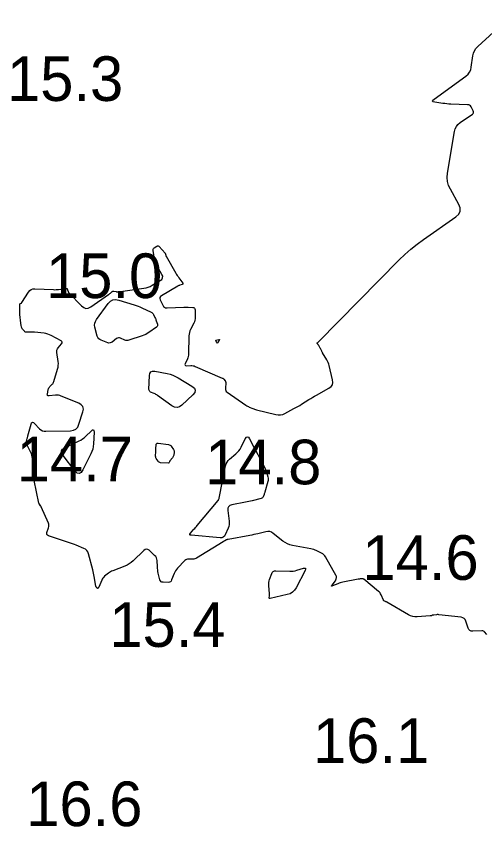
# Model space of a CAD drawing. Extents: x 1023796 to 1112670, y 656573 to 837340.
# Drawn here: x 1101598.8 to 1101651.2, y 687556.2 to 687647 of the extents above; entities that cross this region are included whole.
import ezdxf

# ---------------------------------------------------------------- set-up
doc = ezdxf.new("R2010")
doc.units = 0
doc.layers.add('V-CHAN-CONT-15FT', color=7, linetype='Continuous')
doc.layers.add('V-TOPO-SOUN', color=7, linetype='Continuous')

msp = doc.modelspace()

# ---------------------------------------------------------------- linework, layer by layer
at = {"layer": 'V-CHAN-CONT-15FT'}
msp.add_lwpolyline([(1101651.422, 687577.726), (1101651.183, 687578.01), (1101651.12, 687578.071), (1101651.047, 687578.114), (1101650.967, 687578.138), (1101650.879, 687578.142), (1101649.859, 687578.093), (1101649.675, 687578.108), (1101649.526, 687578.174), (1101649.412, 687578.289), (1101649.332, 687578.455), (1101649.08, 687579.224), (1101649, 687579.395), (1101648.885, 687579.523), (1101648.737, 687579.61), (1101648.553, 687579.654), (1101646.068, 687579.945), (1101646.003, 687579.951), (1101645.938, 687579.953), (1101645.874, 687579.951), (1101645.809, 687579.946), (1101645.489, 687579.909), (1101645.455, 687579.905), (1101645.421, 687579.898), (1101645.387, 687579.89), (1101645.354, 687579.88), (1101645.222, 687579.836), (1101645.189, 687579.826), (1101645.155, 687579.818), (1101645.121, 687579.812), (1101645.087, 687579.809), (1101643.63, 687579.698), (1101643.38, 687579.698), (1101643.138, 687579.734), (1101642.905, 687579.808), (1101642.681, 687579.919), (1101640.249, 687581.35), (1101640.215, 687581.369), (1101640.18, 687581.387), (1101640.144, 687581.404), (1101640.108, 687581.419), (1101639.963, 687581.476), (1101639.929, 687581.493), (1101639.901, 687581.515), (1101639.877, 687581.543), (1101639.859, 687581.576), (1101639.603, 687582.181), (1101639.549, 687582.29), (1101639.483, 687582.389), (1101639.406, 687582.48), (1101639.317, 687582.562), (1101637.672, 687583.91), (1101637.626, 687583.941), (1101637.578, 687583.961), (1101637.527, 687583.97), (1101637.472, 687583.97), (1101637.248, 687583.946), (1101637.192, 687583.94), (1101637.136, 687583.932), (1101637.08, 687583.923), (1101637.025, 687583.914), (1101635.305, 687583.593), (1101635.163, 687583.562), (1101635.024, 687583.523), (1101634.887, 687583.476), (1101634.753, 687583.421), (1101634.176, 687583.161), (1101634.089, 687583.13), (1101634.048, 687583.135), (1101634.053, 687583.176), (1101634.102, 687583.253), (1101634.477, 687583.745), (1101634.505, 687583.785), (1101634.528, 687583.828), (1101634.547, 687583.873), (1101634.561, 687583.92), (1101634.61, 687584.113), (1101634.618, 687584.161), (1101634.617, 687584.207), (1101634.606, 687584.253), (1101634.586, 687584.297), (1101633.372, 687586.424), (1101633.284, 687586.555), (1101633.18, 687586.668), (1101633.06, 687586.764), (1101632.924, 687586.843), (1101632.347, 687587.125), (1101632.201, 687587.19), (1101632.051, 687587.245), (1101631.899, 687587.29), (1101631.742, 687587.324), (1101629.694, 687587.703), (1101629.399, 687587.776), (1101629.12, 687587.882), (1101628.856, 687588.023), (1101628.608, 687588.198), (1101627.53, 687589.056), (1101627.342, 687589.177), (1101627.142, 687589.247), (1101626.932, 687589.267), (1101626.711, 687589.237), (1101625.804, 687589.018), (1101625.577, 687588.965), (1101625.349, 687588.915), (1101625.121, 687588.868), (1101624.892, 687588.824), (1101622.483, 687588.383), (1101622.431, 687588.372), (1101622.381, 687588.357), (1101622.331, 687588.338), (1101622.283, 687588.317), (1101622.093, 687588.222), (1101622.046, 687588.198), (1101621.999, 687588.172), (1101621.953, 687588.146), (1101621.907, 687588.118), (1101618.946, 687586.277), (1101618.843, 687586.223), (1101618.736, 687586.186), (1101618.625, 687586.166), (1101618.509, 687586.162), (1101618.036, 687586.182), (1101617.923, 687586.176), (1101617.818, 687586.147), (1101617.722, 687586.096), (1101617.636, 687586.022), (1101616.793, 687585.149), (1101616.677, 687585.017), (1101616.577, 687584.875), (1101616.492, 687584.723), (1101616.423, 687584.562), (1101616.152, 687583.833), (1101616.09, 687583.716), (1101616.006, 687583.633), (1101615.898, 687583.584), (1101615.766, 687583.568), (1101615.195, 687583.574), (1101615.066, 687583.592), (1101614.964, 687583.645), (1101614.889, 687583.732), (1101614.842, 687583.854), (1101614.656, 687584.611), (1101614.618, 687584.782), (1101614.589, 687584.954), (1101614.569, 687585.127), (1101614.556, 687585.302), (1101614.524, 687586.003), (1101614.501, 687586.171), (1101614.448, 687586.325), (1101614.364, 687586.465), (1101614.25, 687586.59), (1101613.628, 687587.162), (1101613.482, 687587.262), (1101613.337, 687587.294), (1101613.192, 687587.258), (1101613.048, 687587.154), (1101611.837, 687585.985), (1101611.625, 687585.799), (1101611.398, 687585.637), (1101611.155, 687585.5), (1101610.897, 687585.386), (1101609.563, 687584.876), (1101609.435, 687584.822), (1101609.313, 687584.757), (1101609.196, 687584.684), (1101609.085, 687584.6), (1101608.65, 687584.248), (1101608.548, 687584.155), (1101608.46, 687584.052), (1101608.385, 687583.938), (1101608.324, 687583.815), (1101607.987, 687583.011), (1101607.98, 687582.996), (1101607.971, 687582.981), (1101607.961, 687582.967), (1101607.95, 687582.954), (1101607.901, 687582.904), (1101607.889, 687582.895), (1101607.877, 687582.892), (1101607.865, 687582.895), (1101607.853, 687582.904), (1101607.793, 687582.965), (1101607.78, 687582.979), (1101607.767, 687582.994), (1101607.754, 687583.008), (1101607.741, 687583.023), (1101607.692, 687583.084), (1101607.681, 687583.1), (1101607.672, 687583.117), (1101607.666, 687583.135), (1101607.661, 687583.153), (1101607.483, 687584.233), (1101607.451, 687584.419), (1101607.413, 687584.604), (1101607.371, 687584.788), (1101607.325, 687584.971), (1101606.85, 687586.768), (1101606.773, 687586.97), (1101606.658, 687587.139), (1101606.505, 687587.275), (1101606.314, 687587.377), (1101605.474, 687587.719), (1101605.263, 687587.803), (1101605.052, 687587.884), (1101604.839, 687587.961), (1101604.624, 687588.035), (1101602.374, 687588.797), (1101602.263, 687588.853), (1101602.197, 687588.931), (1101602.175, 687589.031), (1101602.197, 687589.153), (1101602.374, 687589.684), (1101602.406, 687589.816), (1101602.412, 687589.947), (1101602.394, 687590.077), (1101602.35, 687590.206), (1101601.552, 687592.028), (1101601.536, 687592.062), (1101601.517, 687592.094), (1101601.496, 687592.125), (1101601.473, 687592.154), (1101601.342, 687592.308), (1101601.335, 687592.317), (1101601.328, 687592.328), (1101601.324, 687592.339), (1101601.32, 687592.351), (1101601.308, 687592.4), (1101601.305, 687592.412), (1101601.302, 687592.424), (1101601.299, 687592.436), (1101601.297, 687592.448), (1101600.762, 687594.984), (1101600.748, 687595.059), (1101600.737, 687595.134), (1101600.729, 687595.209), (1101600.724, 687595.285), (1101600.711, 687595.597), (1101600.708, 687595.67), (1101600.704, 687595.742), (1101600.7, 687595.815), (1101600.695, 687595.887), (1101600.674, 687596.177), (1101600.669, 687596.25), (1101600.663, 687596.322), (1101600.658, 687596.394), (1101600.652, 687596.467), (1101600.577, 687597.446), (1101600.555, 687597.624), (1101600.516, 687597.797), (1101600.461, 687597.966), (1101600.389, 687598.13), (1101599.92, 687599.076), (1101599.914, 687599.089), (1101599.908, 687599.101), (1101599.903, 687599.114), (1101599.897, 687599.127), (1101599.877, 687599.179), (1101599.873, 687599.193), (1101599.871, 687599.206), (1101599.872, 687599.219), (1101599.874, 687599.233), (1101599.984, 687599.666), (1101600.004, 687599.743), (1101600.023, 687599.82), (1101600.044, 687599.896), (1101600.064, 687599.973), (1101600.417, 687601.274), (1101600.482, 687601.429), (1101600.569, 687601.497), (1101600.677, 687601.478), (1101600.808, 687601.373), (1101601.376, 687600.777), (1101601.525, 687600.647), (1101601.691, 687600.556), (1101601.873, 687600.503), (1101602.07, 687600.489), (1101604.83, 687600.555), (1101605.163, 687600.606), (1101605.432, 687600.742), (1101605.637, 687600.963), (1101605.778, 687601.269), (1101606.213, 687602.662), (1101606.267, 687602.984), (1101606.208, 687603.254), (1101606.038, 687603.471), (1101605.756, 687603.636), (1101603.79, 687604.44), (1101603.638, 687604.492), (1101603.482, 687604.525), (1101603.324, 687604.537), (1101603.163, 687604.53), (1101602.424, 687604.453), (1101602.324, 687604.456), (1101602.26, 687604.492), (1101602.231, 687604.56), (1101602.238, 687604.66), (1101602.349, 687605.172), (1101602.375, 687605.26), (1101602.413, 687605.342), (1101602.462, 687605.418), (1101602.523, 687605.488), (1101602.79, 687605.752), (1101602.852, 687605.821), (1101602.904, 687605.896), (1101602.946, 687605.977), (1101602.977, 687606.064), (1101603.39, 687607.453), (1101603.44, 687607.664), (1101603.466, 687607.876), (1101603.469, 687608.089), (1101603.448, 687608.304), (1101603.295, 687609.307), (1101603.287, 687609.45), (1101603.31, 687609.583), (1101603.362, 687609.709), (1101603.445, 687609.825), (1101603.835, 687610.274), (1101603.904, 687610.381), (1101603.916, 687610.477), (1101603.87, 687610.563), (1101603.768, 687610.638), (1101602.672, 687611.222), (1101602.481, 687611.312), (1101602.284, 687611.384), (1101602.082, 687611.437), (1101601.873, 687611.471), (1101600.811, 687611.596), (1101600.708, 687611.606), (1101600.604, 687611.611), (1101600.5, 687611.611), (1101600.395, 687611.607), (1101599.921, 687611.579), (1101599.849, 687611.582), (1101599.783, 687611.601), (1101599.725, 687611.636), (1101599.673, 687611.686), (1101599.457, 687611.944), (1101599.423, 687611.99), (1101599.395, 687612.039), (1101599.374, 687612.091), (1101599.358, 687612.146), (1101599.309, 687612.372), (1101599.298, 687612.429), (1101599.288, 687612.485), (1101599.28, 687612.543), (1101599.273, 687612.6), (1101599.169, 687613.586), (1101599.158, 687613.708), (1101599.152, 687613.83), (1101599.15, 687613.951), (1101599.152, 687614.073), (1101599.176, 687614.758), (1101599.179, 687614.779), (1101599.188, 687614.797), (1101599.203, 687614.81), (1101599.222, 687614.819), (1101599.312, 687614.848), (1101599.334, 687614.857), (1101599.353, 687614.869), (1101599.369, 687614.884), (1101599.383, 687614.903), (1101600.12, 687616.083), (1101600.261, 687616.26), (1101600.431, 687616.382), (1101600.628, 687616.45), (1101600.853, 687616.465), (1101602.946, 687616.354), (1101603.083, 687616.351), (1101603.219, 687616.354), (1101603.356, 687616.364), (1101603.491, 687616.381), (1101604.27, 687616.5), (1101604.288, 687616.502), (1101604.306, 687616.503), (1101604.324, 687616.502), (1101604.342, 687616.5), (1101604.414, 687616.487), (1101604.431, 687616.483), (1101604.444, 687616.474), (1101604.455, 687616.463), (1101604.463, 687616.447), (1101604.622, 687616.03), (1101604.625, 687616.023), (1101604.628, 687616.017), (1101604.631, 687616.011), (1101604.634, 687616.005), (1101604.649, 687615.982), (1101604.653, 687615.977), (1101604.658, 687615.971), (1101604.662, 687615.966), (1101604.667, 687615.961), (1101606.07, 687614.524), (1101606.311, 687614.337), (1101606.562, 687614.258), (1101606.823, 687614.287), (1101607.095, 687614.425), (1101609.1, 687615.81), (1101609.15, 687615.846), (1101609.2, 687615.884), (1101609.248, 687615.923), (1101609.294, 687615.964), (1101609.481, 687616.132), (1101609.528, 687616.166), (1101609.578, 687616.186), (1101609.632, 687616.193), (1101609.69, 687616.187), (1101609.926, 687616.136), (1101609.985, 687616.125), (1101610.045, 687616.12), (1101610.104, 687616.121), (1101610.164, 687616.126), (1101613.034, 687616.51), (1101613.285, 687616.556), (1101613.527, 687616.626), (1101613.762, 687616.721), (1101613.988, 687616.839), (1101614.879, 687617.363), (1101615.056, 687617.504), (1101615.146, 687617.668), (1101615.148, 687617.855), (1101615.063, 687618.064), (1101614.489, 687619.055), (1101614.4, 687619.227), (1101614.327, 687619.404), (1101614.271, 687619.587), (1101614.231, 687619.776), (1101614.071, 687620.751), (1101614.068, 687620.834), (1101614.087, 687620.908), (1101614.129, 687620.971), (1101614.193, 687621.024), (1101614.495, 687621.216), (1101614.568, 687621.25), (1101614.637, 687621.255), (1101614.703, 687621.231), (1101614.764, 687621.178), (1101615.41, 687620.446), (1101615.429, 687620.421), (1101615.445, 687620.394), (1101615.456, 687620.365), (1101615.464, 687620.334), (1101615.486, 687620.206), (1101615.493, 687620.175), (1101615.503, 687620.144), (1101615.515, 687620.115), (1101615.53, 687620.087), (1101616.631, 687618.187), (1101616.707, 687618.059), (1101616.786, 687617.934), (1101616.868, 687617.81), (1101616.953, 687617.689), (1101617.395, 687617.076), (1101617.421, 687617.026), (1101617.422, 687616.984), (1101617.396, 687616.952), (1101617.344, 687616.928), (1101617.083, 687616.853), (1101617.019, 687616.832), (1101616.956, 687616.807), (1101616.895, 687616.779), (1101616.835, 687616.746), (1101615.02, 687615.679), (1101614.903, 687615.586), (1101614.84, 687615.477), (1101614.831, 687615.351), (1101614.875, 687615.208), (1101615.16, 687614.604), (1101615.243, 687614.473), (1101615.35, 687614.382), (1101615.481, 687614.329), (1101615.636, 687614.317), (1101617.508, 687614.397), (1101617.635, 687614.401), (1101617.762, 687614.401), (1101617.89, 687614.399), (1101618.017, 687614.394), (1101618.526, 687614.366), (1101618.637, 687614.344), (1101618.717, 687614.292), (1101618.766, 687614.21), (1101618.784, 687614.098), (1101618.798, 687613.275), (1101618.79, 687613.098), (1101618.761, 687612.926), (1101618.709, 687612.76), (1101618.637, 687612.598), (1101618.274, 687611.909), (1101618.196, 687611.739), (1101618.139, 687611.563), (1101618.103, 687611.382), (1101618.088, 687611.195), (1101618.042, 687609.144), (1101618.032, 687609.003), (1101618.008, 687608.866), (1101617.97, 687608.733), (1101617.918, 687608.602), (1101617.667, 687608.051), (1101617.638, 687607.954), (1101617.652, 687607.885), (1101617.71, 687607.846), (1101617.811, 687607.836), (1101618.302, 687607.852), (1101618.424, 687607.849), (1101618.543, 687607.834), (1101618.66, 687607.805), (1101618.774, 687607.763), (1101621.823, 687606.457), (1101621.874, 687606.431), (1101621.92, 687606.4), (1101621.962, 687606.364), (1101622, 687606.322), (1101622.142, 687606.142), (1101622.173, 687606.095), (1101622.193, 687606.046), (1101622.205, 687605.993), (1101622.206, 687605.938), (1101622.166, 687605.281), (1101622.172, 687605.16), (1101622.207, 687605.052), (1101622.27, 687604.958), (1101622.362, 687604.878), (1101624.474, 687603.415), (1101624.563, 687603.357), (1101624.654, 687603.303), (1101624.748, 687603.254), (1101624.845, 687603.21), (1101625.237, 687603.043), (1101625.335, 687603.004), (1101625.435, 687602.968), (1101625.536, 687602.936), (1101625.639, 687602.908), (1101627.825, 687602.359), (1101628.087, 687602.317), (1101628.342, 687602.324), (1101628.592, 687602.38), (1101628.835, 687602.485), (1101629.844, 687603.027), (1101630.06, 687603.145), (1101630.273, 687603.267), (1101630.485, 687603.392), (1101630.694, 687603.521), (1101631.527, 687604.043), (1101631.737, 687604.172), (1101631.947, 687604.298), (1101632.16, 687604.422), (1101632.374, 687604.543), (1101633.755, 687605.31), (1101633.997, 687605.49), (1101634.148, 687605.71), (1101634.206, 687605.97), (1101634.173, 687606.271), (1101633.781, 687607.861), (1101633.734, 687608.024), (1101633.675, 687608.183), (1101633.605, 687608.337), (1101633.523, 687608.486), (1101633.053, 687609.271), (1101633.025, 687609.319), (1101632.998, 687609.368), (1101632.972, 687609.418), (1101632.948, 687609.468), (1101632.85, 687609.674), (1101632.826, 687609.722), (1101632.802, 687609.771), (1101632.776, 687609.819), (1101632.749, 687609.866), (1101632.619, 687610.092), (1101632.603, 687610.12), (1101632.585, 687610.147), (1101632.566, 687610.173), (1101632.546, 687610.198), (1101632.454, 687610.311), (1101632.442, 687610.33), (1101632.439, 687610.348), (1101632.445, 687610.365), (1101632.458, 687610.382), (1101632.528, 687610.449), (1101632.545, 687610.466), (1101632.563, 687610.483), (1101632.58, 687610.5), (1101632.597, 687610.518), (1101641.614, 687619.681), (1101642.256, 687620.305), (1101642.925, 687620.897), (1101643.621, 687621.457), (1101644.343, 687621.986), (1101647.967, 687624.512), (1101648.284, 687624.806), (1101648.443, 687625.137), (1101648.445, 687625.504), (1101648.289, 687625.907), (1101647.351, 687627.593), (1101647.156, 687628.021), (1101647.038, 687628.463), (1101646.999, 687628.919), (1101647.039, 687629.388), (1101647.809, 687634.069), (1101647.887, 687634.368), (1101648.019, 687634.634), (1101648.204, 687634.866), (1101648.443, 687635.064), (1101649.818, 687636.004), (1101649.904, 687636.082), (1101649.948, 687636.171), (1101649.949, 687636.269), (1101649.908, 687636.378), (1101649.661, 687636.833), (1101649.591, 687636.934), (1101649.504, 687637.007), (1101649.4, 687637.052), (1101649.279, 687637.07), (1101647.413, 687637.137), (1101647.186, 687637.148), (1101646.959, 687637.167), (1101646.734, 687637.192), (1101646.508, 687637.223), (1101645.609, 687637.363), (1101645.435, 687637.41), (1101645.364, 687637.482), (1101645.395, 687637.578), (1101645.528, 687637.699), (1101649.096, 687640.275), (1101649.327, 687640.477), (1101649.503, 687640.712), (1101649.626, 687640.978), (1101649.695, 687641.277), (1101649.864, 687642.536), (1101649.93, 687642.838), (1101650.045, 687643.116), (1101650.207, 687643.368), (1101650.417, 687643.595), (1101661.853, 687654.072)], dxfattribs=at)
for points in [[(1101612.393, 687614.506), (1101612.603, 687614.42), (1101612.81, 687614.326), (1101613.87, 687613.823), (1101613.951, 687613.777), (1101614.02, 687613.719), (1101614.078, 687613.65), (1101614.124, 687613.569), (1101614.287, 687613.224), (1101614.327, 687613.137), (1101614.364, 687613.049), (1101614.398, 687612.961), (1101614.431, 687612.871), (1101614.567, 687612.475), (1101614.585, 687612.384), (1101614.575, 687612.302), (1101614.536, 687612.229), (1101614.467, 687612.166), (1101613.602, 687611.554), (1101613.427, 687611.44), (1101613.245, 687611.339), (1101613.056, 687611.251), (1101612.86, 687611.177), (1101611.377, 687610.678), (1101611.255, 687610.649), (1101611.134, 687610.643), (1101611.014, 687610.662), (1101610.896, 687610.704), (1101610.425, 687610.921), (1101610.31, 687610.958), (1101610.198, 687610.962), (1101610.09, 687610.933), (1101609.986, 687610.87), (1101609.498, 687610.489), (1101609.38, 687610.417), (1101609.257, 687610.38), (1101609.127, 687610.377), (1101608.993, 687610.41), (1101608.259, 687610.681), (1101608.107, 687610.756), (1101607.984, 687610.86), (1101607.893, 687610.992), (1101607.832, 687611.151), (1101607.567, 687612.164), (1101607.532, 687612.386), (1101607.547, 687612.598), (1101607.611, 687612.801), (1101607.725, 687612.995), (1101609.049, 687614.805), (1101609.29, 687615.059), (1101609.566, 687615.209), (1101609.877, 687615.254), (1101610.222, 687615.194), (1101611.964, 687614.655), (1101612.18, 687614.584)], [(1101621.498, 687610.774), (1101621.5, 687610.747), (1101621.479, 687610.703), (1101621.279, 687610.389), (1101621.265, 687610.373), (1101621.252, 687610.368), (1101621.24, 687610.374), (1101621.228, 687610.391), (1101621.18, 687610.483), (1101621.168, 687610.505), (1101621.157, 687610.527), (1101621.146, 687610.549), (1101621.135, 687610.571), (1101621.091, 687610.659), (1101621.084, 687610.679), (1101621.086, 687610.694), (1101621.097, 687610.706), (1101621.117, 687610.713), (1101621.425, 687610.78), (1101621.473, 687610.785)], [(1101613.655, 687605.003), (1101613.621, 687605.086), (1101613.612, 687605.185), (1101613.667, 687606.729), (1101613.712, 687606.979), (1101613.827, 687607.142), (1101614.011, 687607.218), (1101614.265, 687607.208), (1101615.65, 687606.947), (1101615.972, 687606.872), (1101616.283, 687606.769), (1101616.584, 687606.639), (1101616.874, 687606.481), (1101618.429, 687605.546), (1101618.694, 687605.331), (1101618.799, 687605.098), (1101618.746, 687604.847), (1101618.533, 687604.58), (1101617.311, 687603.427), (1101617.041, 687603.234), (1101616.762, 687603.157), (1101616.476, 687603.196), (1101616.182, 687603.351), (1101614.571, 687604.509), (1101614.482, 687604.569), (1101614.39, 687604.624), (1101614.296, 687604.673), (1101614.198, 687604.718), (1101613.802, 687604.886), (1101613.716, 687604.936)], [(1101607.4, 687600.662), (1101607.454, 687600.58), (1101607.465, 687600.404), (1101607.405, 687599.08), (1101607.377, 687598.788), (1101607.319, 687598.505), (1101607.233, 687598.228), (1101607.116, 687597.959), (1101606.225, 687596.154), (1101606.024, 687595.857), (1101605.805, 687595.743), (1101605.568, 687595.812), (1101605.313, 687596.065), (1101603.998, 687597.78), (1101603.845, 687598.053), (1101603.83, 687598.292), (1101603.953, 687598.498), (1101604.215, 687598.67), (1101605.795, 687599.409), (1101605.992, 687599.512), (1101606.179, 687599.63), (1101606.356, 687599.764), (1101606.522, 687599.912), (1101607.164, 687600.539), (1101607.303, 687600.648)], [(1101626.959, 687595.111), (1101626.95, 687594.98), (1101626.922, 687594.85), (1101626.594, 687593.684), (1101626.573, 687593.615), (1101626.551, 687593.547), (1101626.526, 687593.479), (1101626.499, 687593.412), (1101626.386, 687593.147), (1101626.353, 687593.087), (1101626.309, 687593.039), (1101626.255, 687593.003), (1101626.191, 687592.978), (1101625.182, 687592.715), (1101624.991, 687592.667), (1101624.799, 687592.622), (1101624.605, 687592.581), (1101624.412, 687592.542), (1101622.89, 687592.254), (1101622.664, 687592.177), (1101622.512, 687592.046), (1101622.434, 687591.861), (1101622.432, 687591.621), (1101622.588, 687590.427), (1101622.601, 687590.227), (1101622.587, 687590.031), (1101622.546, 687589.838), (1101622.478, 687589.649), (1101622.153, 687588.902), (1101622.056, 687588.74), (1101621.929, 687588.63), (1101621.772, 687588.57), (1101621.584, 687588.562), (1101618.347, 687588.836), (1101618.233, 687588.86), (1101618.178, 687588.908), (1101618.185, 687588.98), (1101618.251, 687589.076), (1101618.639, 687589.509), (1101618.735, 687589.617), (1101618.831, 687589.726), (1101618.926, 687589.836), (1101619.02, 687589.947), (1101621.362, 687592.719), (1101621.378, 687592.74), (1101621.392, 687592.762), (1101621.403, 687592.785), (1101621.412, 687592.81), (1101621.445, 687592.912), (1101621.452, 687592.937), (1101621.459, 687592.963), (1101621.466, 687592.989), (1101621.471, 687593.015), (1101622.197, 687596.616), (1101622.26, 687596.835), (1101622.355, 687597.035), (1101622.483, 687597.215), (1101622.644, 687597.377), (1101623.353, 687597.983), (1101623.521, 687598.142), (1101623.672, 687598.314), (1101623.804, 687598.501), (1101623.919, 687598.702), (1101624.398, 687599.647), (1101624.513, 687599.817), (1101624.63, 687599.874), (1101624.747, 687599.819), (1101624.866, 687599.651), (1101625.402, 687598.637), (1101625.531, 687598.394), (1101625.659, 687598.15), (1101625.787, 687597.905), (1101625.915, 687597.661), (1101626.576, 687596.395), (1101626.635, 687596.274), (1101626.688, 687596.15), (1101626.735, 687596.023), (1101626.775, 687595.894), (1101626.922, 687595.372), (1101626.95, 687595.241)], [(1101616.337, 687597.661), (1101616.298, 687597.59), (1101616.249, 687597.525), (1101615.948, 687597.175), (1101615.932, 687597.155), (1101615.918, 687597.132), (1101615.907, 687597.109), (1101615.897, 687597.084), (1101615.865, 687596.982), (1101615.855, 687596.96), (1101615.84, 687596.945), (1101615.82, 687596.936), (1101615.796, 687596.934), (1101614.909, 687596.973), (1101614.823, 687596.986), (1101614.748, 687597.018), (1101614.684, 687597.068), (1101614.63, 687597.136), (1101614.438, 687597.446), (1101614.397, 687597.526), (1101614.368, 687597.608), (1101614.352, 687597.694), (1101614.349, 687597.784), (1101614.365, 687598.168), (1101614.369, 687598.263), (1101614.374, 687598.357), (1101614.379, 687598.451), (1101614.386, 687598.546), (1101614.415, 687598.966), (1101614.434, 687599.053), (1101614.476, 687599.112), (1101614.542, 687599.142), (1101614.631, 687599.143), (1101615.793, 687598.997), (1101615.888, 687598.975), (1101615.972, 687598.936), (1101616.045, 687598.88), (1101616.109, 687598.806), (1101616.36, 687598.448), (1101616.4, 687598.378), (1101616.426, 687598.304), (1101616.436, 687598.227), (1101616.431, 687598.146), (1101616.382, 687597.816), (1101616.365, 687597.736)], [(1101629.685, 687582.46), (1101629.415, 687582.297), (1101629.1, 687582.193), (1101627.182, 687581.763), (1101627.135, 687581.76), (1101627.102, 687581.773), (1101627.083, 687581.803), (1101627.079, 687581.849), (1101627.089, 687582.07), (1101627.091, 687582.125), (1101627.091, 687582.18), (1101627.09, 687582.235), (1101627.087, 687582.29), (1101627.027, 687583.218), (1101627.024, 687583.39), (1101627.039, 687583.559), (1101627.07, 687583.726), (1101627.119, 687583.891), (1101627.349, 687584.546), (1101627.42, 687584.688), (1101627.521, 687584.789), (1101627.651, 687584.847), (1101627.81, 687584.862), (1101629.383, 687584.813), (1101629.578, 687584.815), (1101629.771, 687584.833), (1101629.961, 687584.866), (1101630.149, 687584.916), (1101630.898, 687585.147), (1101631.051, 687585.175), (1101631.134, 687585.146), (1101631.148, 687585.059), (1101631.094, 687584.914), (1101630.091, 687582.959), (1101629.91, 687582.681)]]:
    msp.add_lwpolyline(points, close=True, dxfattribs=at)

# ---------------------------------------------------------------- texts
at = {"layer": 'V-TOPO-SOUN'}
for s, p in [('15.3 ', (1101597.722, 687637.49)), ('15.0 ', (1101602.083, 687615.41)), ('14.7 ', (1101598.812, 687594.87)), ('14.8 ', (1101619.902, 687594.55)), ('14.6 ', (1101637.504, 687583.85)), ('15.4 ', (1101609.172, 687576.34)), ('16.1 ', (1101631.977, 687563.34)), ('16.6 ', (1101599.874, 687556.26))]:
    msp.add_text(s, height=5, dxfattribs=at).set_placement(p)

doc.saveas('drawing.dxf')
